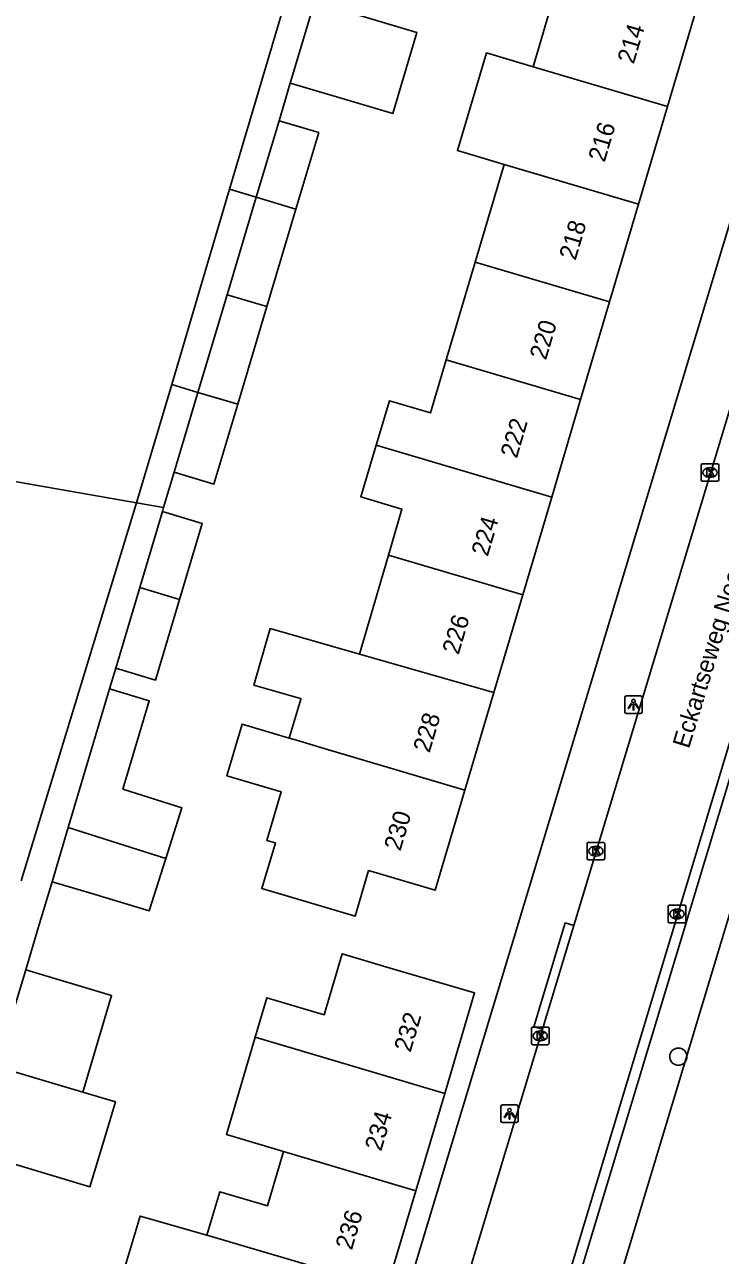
# Model space of a CAD drawing. Extents: x 161084 to 161928, y 385355 to 386522.
# Drawn here: x 161786.2 to 161825.8, y 385535 to 385605.1 of the extents above; entities that cross this region are included whole.
import ezdxf

# ---------------------------------------------------------------- set-up
doc = ezdxf.new("R2010")
doc.units = 0
for name, color, linetype in [('IMGEO_Berm_groen', 7, 'Continuous'), ('IMGEO_Boom', 7, 'Continuous'), ('IMGEO_Haag', 7, 'Continuous'), ('IMGEO_Kolk', 7, 'Continuous'), ('IMGEO_Lichtpunt', 7, 'Continuous'), ('IMGEO_Openbare_ruimte_label', 7, 'Continuous'), ('IMGEO_Pand', 7, 'Continuous'), ('IMGEO_Pand_nummerreeks', 7, 'Continuous'), ('IMGEO_Rijbaan_lokaal_open', 7, 'Continuous'), ('IMGEO_Voetpad_halfverhard', 7, 'Continuous'), ('IMGEO_Voetpad_open', 7, 'Continuous')]:
    doc.layers.add(name, color=color, linetype=linetype)

msp = doc.modelspace()

# ---------------------------------------------------------------- linework, layer by layer
at = {"layer": 'IMGEO_Berm_groen'}
msp.add_lwpolyline([(161852.899, 385629.296), (161851.849, 385628.792), (161848.199, 385627.039), (161813.227, 385511.04), (161812.346, 385507.5)], dxfattribs=at)
at = {"layer": 'IMGEO_Boom'}
msp.add_circle((161823.387, 385546.294), 0.489, dxfattribs=at)
at = {"layer": 'IMGEO_Haag'}
msp.add_lwpolyline([(161812.346, 385507.5), (161810.035, 385508.189), (161811.076, 385511.69), (161852.218, 385647.959), (161852.678, 385647.929)], dxfattribs=at)
at = {"layer": 'IMGEO_Kolk'}
for p, q in [((161824.686, 385579.133), (161824.686, 385579.985)), ((161824.761, 385580.059), (161825.613, 385580.059)), ((161825.174, 385579.839), (161825.199, 385579.839)), ((161825.687, 385579.985), (161825.687, 385579.133)), ((161825.613, 385579.059), (161824.761, 385579.059)), ((161825.197, 385579.279), (161825.172, 385579.279)), ((161818.191, 385557.572), (161818.191, 385558.424)), ((161818.266, 385558.498), (161819.118, 385558.498)), ((161818.679, 385558.278), (161818.704, 385558.278)), ((161819.192, 385558.424), (161819.192, 385557.572)), ((161819.118, 385557.498), (161818.266, 385557.498)), ((161818.702, 385557.718), (161818.677, 385557.718)), ((161822.807, 385553.989), (161822.807, 385554.841)), ((161822.882, 385554.915), (161823.734, 385554.915)), ((161823.295, 385554.695), (161823.32, 385554.695)), ((161823.808, 385554.841), (161823.808, 385553.989)), ((161823.734, 385553.915), (161822.882, 385553.915)), ((161823.318, 385554.135), (161823.293, 385554.135)), ((161815.02, 385547.049), (161815.02, 385547.901)), ((161815.095, 385547.975), (161815.947, 385547.975)), ((161815.508, 385547.755), (161815.533, 385547.755)), ((161816.021, 385547.901), (161816.021, 385547.049)), ((161815.947, 385546.975), (161815.095, 385546.975)), ((161815.531, 385547.195), (161815.506, 385547.195))]:
    msp.add_line(p, q, dxfattribs=at)
for points in [[(161824.686, 385579.133), (161824.686, 385579.985)], [(161824.761, 385580.059), (161825.613, 385580.059)], [(161825.007, 385579.759), (161825.13, 385579.759), (161825.13, 385579.608), (161825.26, 385579.759), (161825.424, 385579.759), (161825.278, 385579.608), (161825.431, 385579.359), (161825.279, 385579.359), (161825.194, 385579.523), (161825.13, 385579.456), (161825.13, 385579.359), (161825.007, 385579.359), (161825.007, 385579.759)], [(161825.687, 385579.985), (161825.687, 385579.133)], [(161825.613, 385579.059), (161824.761, 385579.059)], [(161818.191, 385557.572), (161818.191, 385558.424)], [(161818.266, 385558.498), (161819.118, 385558.498)], [(161818.512, 385558.198), (161818.635, 385558.198), (161818.635, 385558.047), (161818.765, 385558.198), (161818.929, 385558.198), (161818.783, 385558.047), (161818.936, 385557.798), (161818.784, 385557.798), (161818.699, 385557.962), (161818.635, 385557.895), (161818.635, 385557.798), (161818.512, 385557.798), (161818.512, 385558.198)], [(161819.192, 385558.424), (161819.192, 385557.572)], [(161819.118, 385557.498), (161818.266, 385557.498)], [(161822.807, 385553.989), (161822.807, 385554.841)], [(161822.882, 385554.915), (161823.734, 385554.915)], [(161823.128, 385554.615), (161823.251, 385554.615), (161823.251, 385554.464), (161823.381, 385554.615), (161823.545, 385554.615), (161823.399, 385554.464), (161823.552, 385554.215), (161823.4, 385554.215), (161823.315, 385554.379), (161823.251, 385554.312), (161823.251, 385554.215), (161823.128, 385554.215), (161823.128, 385554.615)], [(161823.808, 385554.841), (161823.808, 385553.989)], [(161823.734, 385553.915), (161822.882, 385553.915)], [(161815.02, 385547.049), (161815.02, 385547.901)], [(161815.095, 385547.975), (161815.947, 385547.975)], [(161815.341, 385547.675), (161815.464, 385547.675), (161815.464, 385547.524), (161815.594, 385547.675), (161815.758, 385547.675), (161815.612, 385547.524), (161815.765, 385547.275), (161815.613, 385547.275), (161815.528, 385547.439), (161815.464, 385547.372), (161815.464, 385547.275), (161815.341, 385547.275), (161815.341, 385547.675)], [(161816.021, 385547.901), (161816.021, 385547.049)], [(161815.947, 385546.975), (161815.095, 385546.975)]]:
    msp.add_lwpolyline(points, dxfattribs=at)
for centre, start, end in [((161824.763, 385579.983), 91.55205, 178.44795), ((161824.763, 385579.983), 91.55205, 178.44795), ((161825.611, 385579.983), 1.55205, 88.44795), ((161825.611, 385579.983), 1.55205, 88.44795), ((161824.763, 385579.135), 181.55205, 268.44795), ((161824.763, 385579.135), 181.55205, 268.44795), ((161825.611, 385579.135), 271.55205, 358.44795), ((161825.611, 385579.135), 271.55205, 358.44795), ((161818.268, 385558.422), 91.55205, 178.44795), ((161818.268, 385558.422), 91.55205, 178.44795), ((161819.116, 385558.422), 1.55205, 88.44795), ((161819.116, 385558.422), 1.55205, 88.44795), ((161818.268, 385557.574), 181.55205, 268.44795), ((161818.268, 385557.574), 181.55205, 268.44795), ((161819.116, 385557.574), 271.55205, 358.44795), ((161819.116, 385557.574), 271.55205, 358.44795), ((161822.884, 385554.839), 91.55205, 178.44795), ((161822.884, 385554.839), 91.55205, 178.44795), ((161823.732, 385554.839), 1.55205, 88.44795), ((161823.732, 385554.839), 1.55205, 88.44795), ((161822.884, 385553.991), 181.55205, 268.44795), ((161822.884, 385553.991), 181.55205, 268.44795), ((161823.732, 385553.991), 271.55205, 358.44795), ((161823.732, 385553.991), 271.55205, 358.44795), ((161815.097, 385547.899), 91.55205, 178.44795), ((161815.097, 385547.899), 91.55205, 178.44795), ((161815.945, 385547.899), 1.55205, 88.44795), ((161815.945, 385547.899), 1.55205, 88.44795), ((161815.097, 385547.051), 181.55205, 268.44795), ((161815.097, 385547.051), 181.55205, 268.44795), ((161815.945, 385547.051), 271.55205, 358.44795), ((161815.945, 385547.051), 271.55205, 358.44795)]:
    msp.add_arc(centre, 0.0765, start, end, dxfattribs=at)
for centre, major_axis, ratio, start_param, end_param in [((161825.173, 385579.559), (-0.387, 0.002), 0.722429, 4.712389, 7.853982), ((161825.198, 385579.559), (-0.39, 0.002), 0.717154, 1.570796, 4.712389), ((161818.678, 385557.998), (-0.387, 0.002), 0.722429, 4.712389, 7.853982), ((161818.703, 385557.998), (-0.39, 0.002), 0.717154, 1.570796, 4.712389), ((161823.294, 385554.415), (-0.387, 0.002), 0.722429, 4.712389, 7.853982), ((161823.319, 385554.415), (-0.39, 0.002), 0.717154, 1.570796, 4.712389), ((161815.507, 385547.475), (-0.387, 0.002), 0.722429, 4.712389, 7.853982), ((161815.532, 385547.475), (-0.39, 0.002), 0.717154, 1.570796, 4.712389)]:
    msp.add_ellipse(centre, major_axis=major_axis, ratio=ratio, start_param=start_param, end_param=end_param, dxfattribs=at)
at = {"layer": 'IMGEO_Lichtpunt'}
for p, q in [((161820.333, 385566.745), (161820.333, 385565.938)), ((161820.333, 385566.745), (161820.333, 385565.938)), ((161821.235, 385566.84), (161820.427, 385566.84)), ((161821.235, 385566.84), (161820.427, 385566.84)), ((161821.329, 385565.938), (161821.329, 385566.745)), ((161821.329, 385565.938), (161821.329, 385566.745)), ((161820.427, 385565.844), (161821.235, 385565.844)), ((161820.427, 385565.844), (161821.235, 385565.844)), ((161813.274, 385543.447), (161813.274, 385542.64)), ((161813.274, 385543.447), (161813.274, 385542.64)), ((161814.176, 385543.542), (161813.368, 385543.542)), ((161814.176, 385543.542), (161813.368, 385543.542)), ((161814.27, 385542.64), (161814.27, 385543.447)), ((161814.27, 385542.64), (161814.27, 385543.447)), ((161813.368, 385542.546), (161814.176, 385542.546)), ((161813.368, 385542.546), (161814.176, 385542.546))]:
    msp.add_line(p, q, dxfattribs=at)
for points in [[(161820.707, 385566.409), (161820.746, 385566.381), (161820.558, 385566.119), (161820.52, 385566.146), (161820.707, 385566.409)], [(161820.919, 385566.381), (161820.957, 385566.408), (161821.144, 385566.146), (161821.105, 385566.118), (161820.919, 385566.381)], [(161820.809, 385566.361), (161820.856, 385566.361), (161820.856, 385566.039), (161820.809, 385566.039), (161820.809, 385566.361)], [(161813.648, 385543.111), (161813.687, 385543.083), (161813.499, 385542.821), (161813.461, 385542.848), (161813.648, 385543.111)], [(161813.75, 385543.063), (161813.797, 385543.063), (161813.797, 385542.741), (161813.75, 385542.741), (161813.75, 385543.063)], [(161813.86, 385543.083), (161813.898, 385543.11), (161814.085, 385542.848), (161814.046, 385542.82), (161813.86, 385543.083)]]:
    msp.add_lwpolyline(points, dxfattribs=at)
for centre in [(161820.832, 385566.543), (161813.773, 385543.245)]:
    msp.add_circle(centre, 0.0994, dxfattribs=at)
for centre, start, end in [((161820.427, 385566.745), 90, 180), ((161820.427, 385566.745), 90, 180), ((161821.235, 385566.745), 0, 90), ((161821.235, 385566.745), 0, 90), ((161820.427, 385565.938), 180, 270), ((161820.427, 385565.938), 180, 270), ((161821.235, 385565.938), 270, 0), ((161821.235, 385565.938), 270, 360), ((161813.368, 385543.447), 90, 180), ((161813.368, 385543.447), 90, 180), ((161814.176, 385543.447), 0, 90), ((161814.176, 385543.447), 0, 90), ((161813.368, 385542.64), 180, 270), ((161813.368, 385542.64), 180, 270), ((161814.176, 385542.64), 270, 0), ((161814.176, 385542.64), 270, 360)]:
    msp.add_arc(centre, 0.0946, start, end, dxfattribs=at)
at = {"layer": 'IMGEO_Pand'}
for points in [[(161815.11, 385602.664), (161816.798, 385608.363), (161819.662, 385607.514), (161823.765, 385606.298), (161824.455, 385606.093), (161822.766, 385600.394)], [(161801.289, 385601.736), (161802.666, 385606.354)], [(161804.93, 385605.688), (161808.503, 385604.623), (161807.125, 385599.997), (161803.551, 385601.062), (161801.289, 385601.736)], [(161813.463, 385597.102), (161810.808, 385597.889), (161812.457, 385603.451), (161815.11, 385602.664)], [(161822.766, 385600.394), (161815.11, 385602.664)], [(161822.766, 385600.394), (161821.118, 385594.833)], [(161799.351, 385595.236), (161800.649, 385599.59)], [(161800.649, 385599.59), (161802.911, 385598.916), (161801.614, 385594.565)], [(161811.815, 385591.541), (161813.463, 385597.102)], [(161813.463, 385597.102), (161821.118, 385594.833)], [(161797.693, 385589.676), (161799.351, 385595.236)], [(161799.351, 385595.236), (161801.614, 385594.565)], [(161801.614, 385594.565), (161799.956, 385589.006)], [(161821.118, 385594.833), (161819.469, 385589.272)], [(161810.168, 385585.979), (161811.815, 385591.541)], [(161811.815, 385591.541), (161819.469, 385589.272)], [(161796.036, 385584.122), (161797.693, 385589.676)], [(161799.956, 385589.006), (161797.693, 385589.676)], [(161799.956, 385589.006), (161798.299, 385583.451)], [(161819.469, 385589.272), (161817.821, 385583.711)], [(161806.181, 385581.113), (161806.932, 385583.649), (161809.272, 385582.955), (161810.168, 385585.979)], [(161817.821, 385583.711), (161810.168, 385585.979)], [(161794.679, 385579.571), (161796.036, 385584.122)], [(161798.299, 385583.451), (161796.036, 385584.122)], [(161798.299, 385583.451), (161796.941, 385578.897), (161794.679, 385579.571)], [(161817.821, 385583.711), (161816.173, 385578.151)], [(161806.874, 385574.857), (161807.649, 385577.474), (161805.308, 385578.167), (161806.181, 385581.113)], [(161806.181, 385581.113), (161816.173, 385578.151)], [(161816.173, 385578.151), (161814.525, 385572.589)], [(161794.012, 385577.338), (161792.72, 385573.004)], [(161794.012, 385577.338), (161796.275, 385576.664), (161794.984, 385572.333)], [(161805.225, 385569.215), (161806.874, 385574.857)], [(161814.525, 385572.589), (161806.874, 385574.857)], [(161792.72, 385573.004), (161791.352, 385568.416)], [(161792.72, 385573.004), (161794.984, 385572.333)], [(161794.984, 385572.333), (161793.615, 385567.742), (161791.352, 385568.416)], [(161814.525, 385572.589), (161812.877, 385567.029)], [(161801.227, 385564.432), (161801.884, 385566.652), (161801.897, 385566.683), (161801.741, 385566.728), (161799.222, 385567.448), (161800.141, 385570.667), (161805.225, 385569.215)], [(161812.877, 385567.029), (161805.225, 385569.215)], [(161788.646, 385559.341), (161791.001, 385567.238)], [(161791.001, 385567.238), (161793.263, 385566.564), (161791.762, 385561.529), (161795.123, 385560.462), (161794.208, 385557.577)], [(161812.877, 385567.029), (161811.228, 385561.467)], [(161811.228, 385561.467), (161809.539, 385555.768), (161805.752, 385556.89), (161804.982, 385554.292), (161799.67, 385555.866), (161800.441, 385558.464), (161799.955, 385558.608), (161800.773, 385561.368), (161797.679, 385562.286), (161798.551, 385565.225), (161801.227, 385564.432)], [(161801.227, 385564.432), (161801.645, 385564.308), (161803.6, 385563.728), (161811.228, 385561.467)], [(161788.646, 385559.341), (161787.726, 385556.255)], [(161794.208, 385557.577), (161788.646, 385559.341)], [(161794.208, 385557.577), (161793.265, 385554.605), (161789.989, 385555.581), (161787.726, 385556.255)], [(161799.298, 385547.403), (161799.965, 385549.65), (161803.225, 385548.683), (161804.254, 385552.151), (161806.987, 385551.34), (161811.78, 385549.918), (161810.084, 385544.203)], [(161786.228, 385551.232), (161785.198, 385547.778), (161784.588, 385545.731)], [(161786.228, 385551.232), (161791.117, 385549.78), (161789.477, 385544.279)], [(161800.912, 385540.888), (161797.652, 385541.855), (161799.298, 385547.403)], [(161799.298, 385547.403), (161802.558, 385546.436), (161810.084, 385544.203)], [(161784.588, 385545.731), (161785.783, 385545.376), (161789.477, 385544.279)], [(161789.477, 385544.279), (161791.331, 385543.729), (161790.669, 385541.508), (161789.888, 385538.886), (161785.408, 385540.22), (161783.145, 385540.894)], [(161810.084, 385544.203), (161808.438, 385538.655)], [(161796.546, 385536.121), (161797.283, 385538.604), (161799.996, 385537.799), (161800.912, 385540.888)], [(161800.912, 385540.888), (161808.438, 385538.655)], [(161808.438, 385538.655), (161806.791, 385533.105)], [(161790.244, 385528.802), (161791.667, 385533.596), (161792.742, 385537.218), (161796.546, 385536.121)], [(161796.546, 385536.121), (161806.791, 385533.105)]]:
    msp.add_lwpolyline(points, dxfattribs=at)
at = {"layer": 'IMGEO_Rijbaan_lokaal_open'}
for points in [[(161851.598, 385647.999), (161851.567, 385647.886), (161810.502, 385511.864), (161809.488, 385508.506), (161809.278, 385507.807)], [(161817.434, 385553.757), (161832.229, 385602.755)], [(161817.434, 385553.757), (161815.651, 385547.851)], [(161808.494, 385524.175), (161808.581, 385524.436), (161815.651, 385547.851)]]:
    msp.add_lwpolyline(points, dxfattribs=at)
at = {"layer": 'IMGEO_Voetpad_halfverhard'}
for points in [[(161794.539, 385584.566), (161792.543, 385577.832)], [(161794.679, 385579.571), (161794.08, 385577.564)]]:
    msp.add_lwpolyline(points, dxfattribs=at)
at = {"layer": 'IMGEO_Voetpad_open'}
for points in [[(161805.272, 385524.314), (161806.19, 385527.074), (161837.789, 385631.811)], [(161805.27, 385620.775), (161797.834, 385595.686)], [(161801.289, 385601.736), (161800.649, 385599.59)], [(161797.834, 385595.686), (161796.185, 385590.122), (161794.539, 385584.566)], [(161799.351, 385595.236), (161797.834, 385595.686)], [(161796.036, 385584.122), (161794.539, 385584.566)], [(161773.386, 385571.42), (161773.877, 385571.344), (161777.482, 385570.79), (161778.873, 385580.217), (161792.543, 385577.832)], [(161792.543, 385577.832), (161785.968, 385556.308)], [(161792.543, 385577.832), (161794.08, 385577.564)], [(161794.08, 385577.564), (161794.012, 385577.338)], [(161791.352, 385568.416), (161791.001, 385567.238)], [(161787.726, 385556.255), (161786.961, 385553.688), (161786.228, 385551.232)], [(161815.651, 385547.851), (161815.159, 385547.998), (161816.939, 385553.905), (161817.434, 385553.757)]]:
    msp.add_lwpolyline(points, dxfattribs=at)

# ---------------------------------------------------------------- texts
at = {"layer": 'IMGEO_Openbare_ruimte_label'}
msp.add_text('Eckartseweg Noord', height=1, rotation=73.08678, dxfattribs=at).set_placement((161823.99, 385563.794))
at = {"layer": 'IMGEO_Pand_nummerreeks'}
for s, rotation, p in [('214', 73.49052, (161820.845, 385602.779)), ('216', 73.4933, (161819.188, 385597.189)), ('218', 73.49052, (161817.531, 385591.599)), ('220', 73.49052, (161815.848, 385585.919)), ('222', 73.49052, (161814.189, 385580.322)), ('224', 73.49052, (161812.532, 385574.733)), ('226', 73.49052, (161810.875, 385569.141)), ('228', 73.4933, (161809.219, 385563.554)), ('230', 73.4933, (161807.561, 385557.962)), ('232', 73.47038, (161808.135, 385546.495)), ('234', 73.47148, (161806.465, 385540.865)), ('236', 73.47148, (161804.794, 385535.234))]:
    msp.add_text(s, height=1, rotation=rotation, dxfattribs=at).set_placement(p)

doc.saveas('drawing.dxf')
